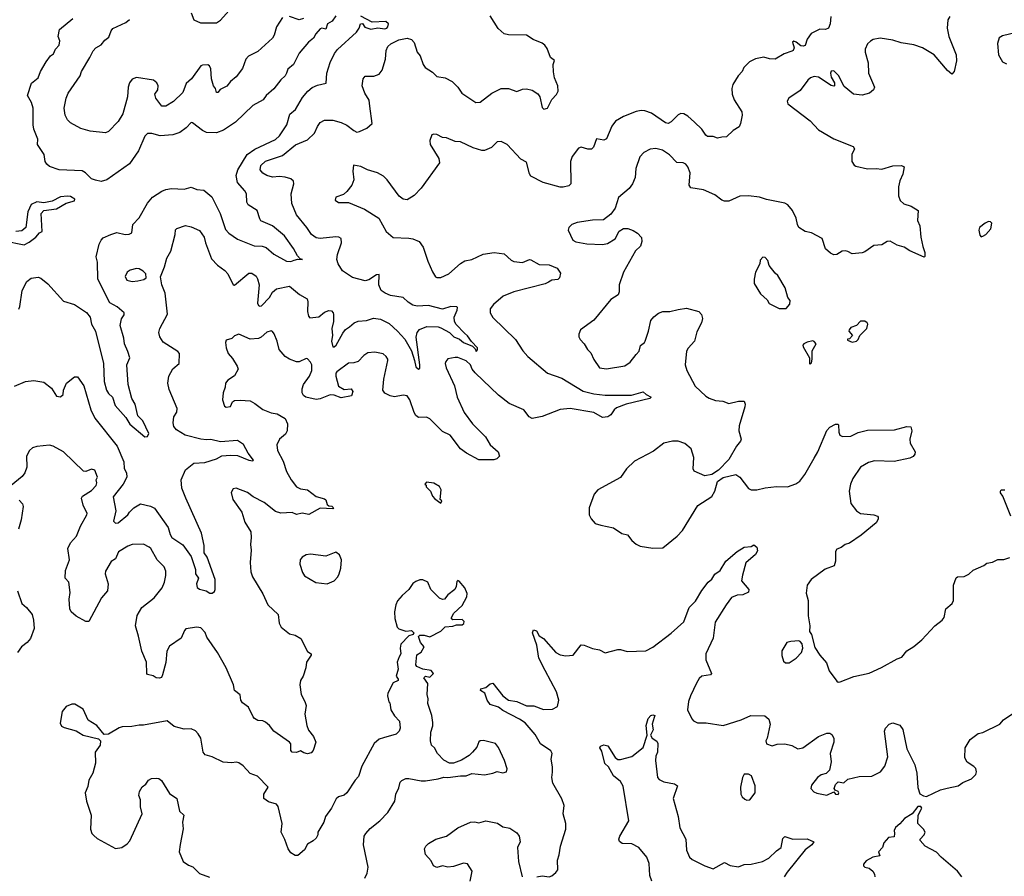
# Model space of a CAD drawing. Extents: x 1921360 to 2014538, y 768294 to 907744.
# Tile 333 of 412: x 1928383 to 1935399, y 891669 to 897775. Entities that reach past the tile are written whole.
import ezdxf

# ---------------------------------------------------------------- set-up
doc = ezdxf.new("R2010")
doc.units = 0

msp = doc.modelspace()

# ---------------------------------------------------------------- linework, layer by layer
at = {"layer": '0CON10XD'}
for points in [[(1929604, 897825), (1929624, 897774), (1929672, 897752), (1929785, 897752), (1929815, 897771.2), (1929895, 897863.3)], [(1928345.8, 895164.2), (1928424.3, 895195.7), (1928485, 895202.5), (1928555, 895191.4), (1928609.7, 895149.7), (1928645, 895092), (1928673.9, 895086.1), (1928693.8, 895105), (1928695.8, 895135), (1928716.1, 895183.9), (1928775, 895230), (1928795, 895230), (1928840, 895165), (1928890.6, 894995), (1928919.5, 894935), (1929078.1, 894735), (1929124.3, 894625), (1929127, 894577), (1929143.5, 894545), (1929146.8, 894515), (1929121.5, 894465), (1929050, 894375), (1929067.8, 894275), (1929051.1, 894201.1), (1929065, 894186.2), (1929085, 894188.6), (1929154.6, 894245.4), (1929166.5, 894265), (1929196.9, 894295), (1929245, 894323.6), (1929315, 894307.8), (1929345, 894294.4), (1929441.2, 894155), (1929455, 894106.2), (1929468.5, 894085), (1929545, 894031.8), (1929605, 893948.6), (1929636.7, 893856.7), (1929636.7, 893825), (1929657.5, 893795), (1929642.9, 893755), (1929647, 893727), (1929665, 893715.8), (1929712.5, 893705), (1929737.7, 893687.7), (1929755, 893688), (1929770.3, 893699.7), (1929776.6, 893713.4), (1929776.9, 893785), (1929718.9, 893945), (1929698.1, 893975), (1929697, 894027), (1929679.2, 894115), (1929568.1, 894365), (1929539.4, 894435), (1929534.3, 894495), (1929565, 894565.8), (1929625, 894614.2), (1929701.7, 894618.2), (1929785, 894646), (1929824.2, 894665.7), (1929885, 894670.4), (1929935, 894669.3), (1930015, 894636), (1930045, 894630), (1930050, 894635), (1930010.8, 894685), (1929977.9, 894747.9), (1929935.8, 894775.8), (1929815, 894766.5), (1929745, 894783.9), (1929715, 894780.4), (1929675, 894785.4), (1929561.2, 894815), (1929501.2, 894851.2), (1929482.2, 894875), (1929477.3, 894902.7), (1929482, 894945), (1929501.9, 894978.1), (1929506.5, 895005), (1929449.5, 895139.5), (1929440, 895185), (1929445.9, 895234.1), (1929474.2, 895285.8), (1929518.8, 895325), (1929522.2, 895395), (1929510.6, 895410.6), (1929405, 895475.8), (1929380.8, 895515), (1929374, 895545), (1929382.5, 895575), (1929435.6, 895675.6), (1929420, 895825), (1929396, 895885), (1929386.4, 895943.6), (1929416.2, 896015), (1929430.8, 896075), (1929461.4, 896125), (1929490, 896245), (1929492.3, 896277.7), (1929502.3, 896287.7), (1929565, 896307.5), (1929605, 896300), (1929663.4, 896273.4), (1929698.6, 896225), (1929706.9, 896185), (1929750.4, 896070.4), (1929792.5, 896025), (1929845, 895988.6), (1929865.6, 895965), (1929904.5, 895884.5), (1929915, 895882), (1930015, 895968.1), (1930037.6, 895967.6), (1930067.6, 895947.6), (1930078.8, 895928.8), (1930090, 895885), (1930078.9, 895755), (1930085, 895738.1), (1930093.3, 895733.3), (1930106.1, 895735), (1930164.1, 895795), (1930185, 895832.2), (1930214, 895856), (1930305, 895875.7), (1930376.8, 895816.8), (1930431.1, 895785), (1930437.1, 895765), (1930433.5, 895695), (1930441.3, 895661.3), (1930450, 895650), (1930515, 895658.2), (1930555, 895690), (1930585, 895702.2), (1930605, 895700), (1930616.9, 895686.9), (1930618.9, 895675), (1930619.4, 895625), (1930606.8, 895573.2), (1930612, 895525), (1930604.7, 895485), (1930614.7, 895444.7), (1930625, 895444.7), (1930638.4, 895455), (1930685, 895540.5), (1930705, 895566.9), (1930733, 895587), (1930765.9, 895614.1), (1930795, 895626.4), (1930855, 895632), (1930905, 895646.8), (1930955, 895640.4), (1931015, 895608.8), (1931075, 895556.4), (1931128.6, 895498.6), (1931174.1, 895415), (1931197.5, 895345), (1931205, 895300), (1931225, 895284.3), (1931235, 895292.5), (1931235.5, 895315), (1931208, 895512), (1931215.6, 895545), (1931232, 895568), (1931285, 895589.1), (1931365, 895586.2), (1931385, 895580), (1931445.2, 895545.2), (1931475.6, 895515), (1931517.1, 895497.1), (1931545.7, 895475), (1931609.3, 895449.3), (1931629.7, 895429.7), (1931635, 895410), (1931645, 895422.5), (1931645, 895436.2), (1931602.1, 895482.1), (1931575, 895522.5), (1931552.1, 895542.1), (1931492.8, 895602.8), (1931480.6, 895625), (1931480, 895655), (1931500, 895705), (1931503.3, 895725), (1931498.8, 895728.8), (1931455, 895732.2), (1931395, 895712.5), (1931295, 895737.9), (1931215, 895734.1), (1931185, 895741.2), (1931151.8, 895761.8), (1931115, 895795.5), (1931025, 895808.9), (1930987.5, 895825), (1930960, 895845), (1930942.9, 895885), (1930945, 895960), (1930925, 895956.9), (1930869.8, 895920.2), (1930845, 895913.5), (1930755, 895936.9), (1930684.4, 895985), (1930653.6, 896035), (1930642.5, 896065), (1930647.2, 896102.8), (1930675.6, 896185), (1930673.8, 896215), (1930657.5, 896225), (1930635, 896227.8), (1930525, 896215.5), (1930495, 896221.5), (1930463.1, 896245), (1930430, 896295), (1930356.7, 896385), (1930323.1, 896465), (1930318.1, 896535), (1930335.8, 896605.8), (1930334.2, 896625), (1930315, 896640.6), (1930275, 896651.9), (1930235, 896656.7), (1930185, 896652.2), (1930143.7, 896663.7), (1930115, 896682.5), (1930097.1, 896705), (1930100.6, 896735), (1930135, 896767.5), (1930255, 896806.4), (1930347.4, 896882.6), (1930435, 896920), (1930484.6, 896965.4), (1930505.6, 897015), (1930525, 897042), (1930555, 897060), (1930615, 897058.9), (1930675, 897042.5), (1930715, 897024.5), (1930763.1, 896985), (1930785, 896974.7), (1930805, 896977.3), (1930857.6, 897002.4), (1930894.4, 897035), (1930878.6, 897158.6), (1930872.3, 897202.3), (1930842.1, 897252.1), (1930824, 897305), (1930830, 897355), (1930845, 897372.5), (1930906.1, 897373.9), (1930945, 897386.7), (1930965.8, 897415), (1930990, 897495), (1930993.4, 897556.6), (1931006.9, 897585), (1931027.5, 897602.5), (1931085, 897632.5), (1931145, 897642.7), (1931174.5, 897635), (1931195, 897611.8), (1931214.6, 897545), (1931237.2, 897517.2), (1931257.7, 897455), (1931273.2, 897435), (1931325, 897401), (1931355, 897371.4), (1931415, 897360.2), (1931465.7, 897335), (1931504.3, 897295), (1931532.6, 897252.6), (1931634.4, 897184.4), (1931665, 897187.1), (1931747.9, 897252.1), (1931814.4, 897285.6), (1931865, 897285.7), (1931925, 897262.9), (1931965, 897280.8), (1931995, 897282.5), (1932035, 897273.8), (1932075, 897247.5), (1932088.9, 897225), (1932105, 897148.8), (1932118, 897138), (1932145, 897145.8), (1932175, 897206), (1932208.3, 897241.7), (1932220.5, 897265), (1932217.8, 897305), (1932195, 897360.8), (1932187.1, 897402.9), (1932184, 897456), (1932193.8, 897485), (1932165, 897506.9), (1932140.6, 897570.6), (1932125, 897593.3), (1932105, 897608.5), (1932041.2, 897635), (1931995, 897666), (1931865, 897667.3), (1931835, 897675.6), (1931792.1, 897712.1), (1931735, 897802.5)], [(1930635, 897803.3), (1930610, 897765), (1930576.7, 897745), (1930565, 897706.7), (1930535, 897714.4), (1930525, 897710), (1930494.1, 897675), (1930477, 897643), (1930441.1, 897615), (1930375, 897535.8), (1930334.1, 897455.9), (1930295, 897422), (1930283.3, 897395), (1930274.3, 897375), (1930245, 897347.8), (1930195, 897282.9), (1930140, 897235), (1930119.2, 897205), (1930045, 897164.2), (1929920.8, 897045), (1929835, 896988.9), (1929785, 896968.9), (1929715, 896971.5), (1929686, 896985), (1929615, 897041.2), (1929605, 897043.3), (1929569.4, 897005), (1929525, 896972.2), (1929475, 896954.5), (1929385, 896948.5), (1929325, 896964.5), (1929295, 896964.4), (1929275, 896946), (1929230.3, 896839.7), (1929165, 896746.9), (1929003.8, 896635), (1928965, 896622.9), (1928922.4, 896632.4), (1928895, 896641.9), (1928851.9, 896685), (1928827.3, 896697.3), (1928665, 896705.7), (1928595, 896728.6), (1928576, 896745), (1928564, 896765), (1928558, 896815), (1928511.4, 896885), (1928511.5, 896925), (1928484.5, 896994.5), (1928479.4, 897025), (1928480, 897145), (1928466.7, 897185), (1928440, 897235), (1928467.2, 897322.8), (1928515, 897362), (1928530.6, 897405), (1928571.1, 897475), (1928602.4, 897517.6), (1928625, 897532.9), (1928638.8, 897565), (1928665.3, 897595), (1928670.4, 897625), (1928658.1, 897655), (1928666, 897705), (1928762.9, 897785)], [(1930255, 897791.2), (1930212.5, 897725), (1930196.9, 897665), (1930185.4, 897644.6), (1930080.4, 897549.6), (1930012.5, 897515), (1929995.5, 897494.5), (1929971.7, 897428.3), (1929925, 897369.2), (1929886, 897335), (1929859.1, 897300.9), (1929811.7, 897278.3), (1929795, 897257.5), (1929785, 897257.5), (1929777.5, 897285), (1929764, 897305), (1929750.8, 897355), (1929745.6, 897425.6), (1929735.8, 897445.8), (1929725, 897453.3), (1929685, 897452), (1929675, 897446), (1929606.4, 897355), (1929569.4, 897320.6), (1929545, 897255.6), (1929478.3, 897191.7), (1929425, 897158.8), (1929395, 897160), (1929354.2, 897215), (1929346.7, 897245), (1929366.7, 897275), (1929370, 897305), (1929360, 897325), (1929337.5, 897345), (1929215, 897363.3), (1929185, 897352), (1929165.7, 897325), (1929156.5, 897295), (1929151.6, 897225), (1929118.6, 897105), (1929085, 897050), (1929015, 896978.8), (1928995, 896968), (1928885, 896980.8), (1928819.7, 896999.7), (1928745, 897040), (1928725, 897061.2), (1928706.2, 897095), (1928700, 897145), (1928714.2, 897215), (1928728.3, 897251.7), (1928813.3, 897375), (1928823.3, 897405), (1928884, 897505), (1928906.4, 897553.6), (1928925, 897574.2), (1928964.5, 897595.5), (1928990.2, 897629.8), (1929018.5, 897651.5), (1929034.2, 897695), (1929047, 897713), (1929140, 897755), (1929165, 897777.5)], [(1930405, 897784), (1930375.6, 897774.4), (1930305, 897798.9)], [(1930467.6, 897292.4), (1930505, 897308.8), (1930567.5, 897322.5), (1930571.9, 897395), (1930595, 897470), (1930626.6, 897533.4), (1930647.9, 897562.1), (1930783, 897687), (1930802.5, 897715), (1930811.2, 897745), (1930825, 897747.5), (1930842.1, 897722.1), (1930885, 897706.9), (1930935, 897717.5), (1930985, 897710), (1931000, 897715), (1931007.5, 897725), (1931010, 897745), (1930992.5, 897762.5), (1930895, 897757.9), (1930815, 897800)], [(1934163, 897797), (1934157.1, 897745), (1934145.7, 897714.3), (1934125, 897705.8), (1934083.2, 897706.8), (1934022.1, 897677.9), (1933994.1, 897635.9), (1933979.4, 897590.6), (1933965, 897585.7), (1933948.9, 897588.9), (1933915, 897615.5), (1933898.8, 897621.2), (1933890, 897615), (1933901.4, 897575), (1933895, 897556.2), (1933885, 897550), (1933829.1, 897530.9), (1933765, 897494.3), (1933725, 897496.7), (1933685, 897508.2), (1933625, 897497.3), (1933583.1, 897475), (1933542.2, 897435), (1933530, 897405), (1933502.5, 897375), (1933465, 897313.3), (1933457.5, 897285), (1933460.6, 897245), (1933474.4, 897205), (1933528.6, 897118.6), (1933530.5, 897095), (1933520, 897035), (1933508.6, 897011.4), (1933466.7, 896985), (1933420, 896940), (1933385, 896938.8), (1933355, 896930), (1933325, 896942), (1933283.6, 896943.6), (1933271.7, 896951.7), (1933242.9, 896995), (1933191.9, 897045), (1933145, 897087.1), (1933115, 897104.2), (1933095, 897106), (1933075, 897098), (1933025, 897047.5), (1933004.2, 897035.8), (1932985, 897041.1), (1932885, 897108.9), (1932836.4, 897126.4), (1932812.1, 897127.9), (1932775, 897120), (1932685.7, 897084.3), (1932628.3, 897051.7), (1932603.2, 897016.8), (1932565, 896926.7), (1932545, 896916.2), (1932493.9, 896926.1), (1932472.7, 896867.3), (1932458.1, 896851.9), (1932431.7, 896851.7), (1932385, 896867.1), (1932365, 896858.8), (1932319.8, 896800.2), (1932307.5, 896765), (1932310.8, 896605), (1932295, 896591.9), (1932255, 896580.9), (1932235, 896581.2), (1932113.3, 896615), (1932025, 896661.2), (1932015.9, 896675.9), (1931995, 896760), (1931955, 896781.2), (1931856, 896885), (1931815, 896907.5), (1931785, 896903.8), (1931743.8, 896865), (1931695, 896843.1), (1931675, 896843.1), (1931615, 896862.9), (1931525, 896903.8), (1931485, 896906.7), (1931425, 896933.3), (1931395, 896936.2), (1931355, 896956.2), (1931335, 896960), (1931320, 896955), (1931306.4, 896913.6), (1931308.8, 896885), (1931370, 896785), (1931373.9, 896756.1), (1931244.3, 896575), (1931195, 896522), (1931145, 896492), (1931115, 896496.2), (1931087.3, 896517.3), (1931002, 896635), (1930975, 896660.8), (1930933, 896683), (1930862.5, 896705), (1930815, 896730), (1930761.7, 896738.3), (1930757.5, 896695), (1930763.3, 896635), (1930748.8, 896595), (1930715, 896550), (1930690.7, 896529.3), (1930635, 896510), (1930631.7, 896488.3), (1930655, 896473.3), (1930725, 896473.3), (1930840, 896425), (1930941.7, 896361.7), (1930993.3, 896265), (1931043.9, 896223.9), (1931155, 896219.2), (1931185, 896214.2), (1931230, 896195), (1931258.1, 896155), (1931290.8, 896055), (1931325, 895977.5), (1931345, 895942.5), (1931355, 895936.7), (1931385, 895936.7), (1931440, 895965), (1931523.2, 896036.8), (1931554.5, 896055.5), (1931605, 896065.8), (1931685, 896104.3), (1931765, 896116.9), (1931836.4, 896106.4), (1931885, 896060.8), (1931905, 896051.9), (1931965, 896045.7), (1932014.6, 896065.4), (1932025, 896064.4), (1932085, 896030.6), (1932155, 896028.9), (1932213.8, 896005), (1932237.5, 895967.5), (1932230, 895935), (1932216.6, 895923.4), (1932175, 895919.4), (1932150.8, 895905), (1932127.2, 895892.8), (1931905, 895834.5), (1931828, 895805), (1931760, 895745), (1931736.2, 895715), (1931736.2, 895685), (1931755, 895653.3), (1931916.2, 895496.2), (1931968, 895415), (1932003.7, 895373.7), (1932143.8, 895255), (1932245, 895221.4), (1932398.3, 895128.3), (1932475, 895107.7), (1932555, 895099.1), (1932741.7, 895098.3), (1932825, 895123.3), (1932846.7, 895105)], [(1935011.7, 897798.3), (1934995.9, 897774.1), (1934990.8, 897715), (1935002.9, 897655), (1935055.7, 897525), (1935058.1, 897481.9), (1935042.5, 897405), (1935025, 897387.5), (1934995, 897414.2), (1934900, 897525), (1934815, 897575.6), (1934755, 897597.1), (1934665, 897610), (1934605, 897629.2), (1934515, 897643.8), (1934465, 897633.8), (1934445, 897623.3), (1934425, 897602.5), (1934406.2, 897565), (1934406.2, 897545), (1934427.7, 897467.7), (1934430, 897395), (1934473.8, 897295), (1934466, 897275), (1934439.3, 897250.7), (1934385, 897237.1), (1934324.3, 897244.3), (1934258.3, 897298.3), (1934218.3, 897378.3), (1934185, 897411.2), (1934165, 897408.8), (1934159.2, 897395), (1934165, 897366.7), (1934190, 897325), (1934190, 897305), (1934185, 897302), (1934165, 897305.8), (1934075, 897366.1), (1934045, 897370.6), (1934018.3, 897361.7), (1933998.8, 897345), (1933945, 897270), (1933862.5, 897215), (1933852.5, 897195), (1933857.5, 897175), (1934015, 897054), (1934075, 896991.4), (1934185, 896925.7), (1934322.7, 896872.7), (1934331.2, 896855), (1934312, 896815), (1934313.3, 896765), (1934328, 896738), (1934340.3, 896730.3), (1934425, 896711.4), (1934485, 896715.7), (1934525, 896710.8), (1934605, 896734), (1934665.9, 896735.9), (1934685.8, 896725.8), (1934676, 896675), (1934654.3, 896625.7), (1934646, 896585), (1934645, 896520), (1934657.7, 896487.7), (1934681.7, 896461.7), (1934735, 896446.7), (1934786, 896416), (1934780, 896345), (1934796, 896305), (1934804.2, 896225), (1934819.4, 896159.4), (1934832, 896115), (1934831.7, 896088.3), (1934826.7, 896083.3), (1934725, 896128), (1934685, 896154.2), (1934635, 896168), (1934585, 896196.7), (1934565, 896193.3), (1934525, 896170), (1934470, 896165), (1934405, 896120), (1934385, 896113.8), (1934315, 896106), (1934285, 896124), (1934265, 896128.1), (1934243.3, 896125), (1934205, 896101.2), (1934185, 896100), (1934161.2, 896111.2), (1934125, 896142.5), (1934101.2, 896215), (1934026.1, 896256.1), (1933978.8, 896265), (1933935, 896294.4), (1933924.5, 896315), (1933915, 896361.2), (1933889.1, 896415), (1933855.3, 896455.3), (1933835, 896466.9), (1933705, 896492.9), (1933655, 896510), (1933575, 896520.6), (1933515, 896518.6), (1933435, 896481.4), (1933405, 896480.8), (1933385, 896488.8), (1933336.4, 896526.4), (1933255, 896562.5), (1933165, 896576.2), (1933152.9, 896595), (1933160.8, 896685), (1933145, 896726.7), (1933128.8, 896745), (1933110, 896755), (1933065, 896758.6), (1933012.8, 896812.8), (1932963.3, 896845), (1932915, 896858.1), (1932875, 896852.5), (1932830.7, 896829.3), (1932802.6, 896797.4), (1932774.4, 896715), (1932769.1, 896650.9), (1932750, 896605), (1932725, 896571.2), (1932650.9, 896509.1), (1932625, 896432.5), (1932595, 896390), (1932542.3, 896347.7), (1932465, 896347.1), (1932355, 896330.8), (1932316.7, 896315), (1932296.2, 896295), (1932291.2, 896275), (1932325, 896203.3), (1932345, 896192), (1932425, 896178.1), (1932535, 896172.2), (1932570.3, 896179.7), (1932625, 896213.8), (1932655, 896267.5), (1932686.4, 896286.4), (1932716.4, 896286.4), (1932753.6, 896273.6), (1932785, 896253.3), (1932813.9, 896223.9), (1932816, 896195), (1932807.7, 896162.3), (1932771.2, 896128.8), (1932684.4, 895975), (1932655.7, 895885), (1932653.8, 895835), (1932646.7, 895815), (1932595, 895780), (1932475, 895633.8), (1932380, 895565), (1932367.5, 895535), (1932367.5, 895515), (1932377.5, 895495), (1932406.1, 895466.1), (1932428.8, 895425), (1932451.7, 895401.7), (1932475, 895353.3), (1932515, 895294.2), (1932565, 895285.7), (1932695, 895309.2), (1932732, 895335), (1932775, 895390), (1932796.3, 895413.7), (1932806.7, 895453.3), (1932835, 895474), (1932840.6, 895485), (1932864.4, 895555), (1932879.4, 895630.6), (1932902, 895658), (1932935, 895684), (1932965, 895695.8), (1933015, 895694.3), (1933075, 895710.6), (1933135, 895718.1), (1933223.3, 895695), (1933241.2, 895675), (1933248.8, 895645), (1933241.2, 895615), (1933209.1, 895550.9), (1933192, 895485), (1933146, 895435), (1933135, 895412.5), (1933125.7, 895315), (1933137.1, 895275), (1933195, 895163.8), (1933272.1, 895092.1), (1933295, 895078), (1933341.7, 895061.7), (1933393.6, 895056.4), (1933435, 895039.2), (1933505, 895056), (1933545.9, 895055.9), (1933553.3, 895035), (1933550, 895015), (1933510.3, 894879.7), (1933508, 894845), (1933524, 894785), (1933519.7, 894770.3), (1933491.2, 894735), (1933435, 894640), (1933363.3, 894565), (1933315.6, 894534.4), (1933264.1, 894524.1), (1933188.3, 894558.3), (1933181.2, 894575), (1933185.7, 894655.7), (1933166.8, 894716.8), (1933123.3, 894755), (1933075, 894770), (1933035, 894770), (1932972.3, 894757.7), (1932899.7, 894700.3), (1932765, 894628), (1932708, 894575), (1932665, 894512.5), (1932502.5, 894425), (1932476.4, 894393.6), (1932442, 894295), (1932440, 894245), (1932455, 894216.7), (1932482.5, 894185), (1932525, 894173.3), (1932615, 894153.3), (1932673, 894113), (1932715, 894102.5), (1932745, 894062.5), (1932775, 894037.5), (1932805, 894022.5), (1932895, 894008.8), (1932965, 894011.2), (1933066.7, 894095), (1933106.2, 894135), (1933215, 894313.3), (1933314, 894376), (1933335.9, 894414.1), (1933355.9, 894484.1), (1933395, 894512), (1933485, 894532.5), (1933513.9, 894513.9), (1933575, 894433.3), (1933595, 894424.2), (1933635, 894424.2), (1933695, 894439.2), (1933775, 894449.2), (1933855, 894444.5), (1933913.8, 894466.2), (1933943, 894487), (1933977.3, 894532.7), (1934045, 894650), (1934071.1, 894695), (1934135, 894848), (1934155, 894870), (1934195, 894891.2), (1934213, 894893), (1934218, 894888), (1934218.8, 894835), (1934227.5, 894815), (1934246.4, 894803.6), (1934305, 894806.2), (1934357.7, 894832.3), (1934425, 894850), (1934617, 894853), (1934705, 894876.7), (1934733, 894873), (1934740, 894845), (1934726.7, 894785), (1934727, 894757), (1934762.5, 894695), (1934761.7, 894678.3), (1934749.3, 894660.7), (1934725, 894650), (1934615, 894626.7), (1934475, 894630), (1934431.2, 894618.8), (1934375, 894586.2), (1934320, 894505), (1934304, 894465), (1934294, 894415), (1934305.9, 894325.9), (1934346.7, 894275), (1934375, 894256.2), (1934470, 894245), (1934495, 894237.5), (1934499.3, 894229.3), (1934500, 894215), (1934485, 894190), (1934379.7, 894100.3), (1934295, 894044), (1934265, 894035.6), (1934235.7, 894014.3), (1934205, 894002.2), (1934196.1, 893985), (1934196.9, 893915), (1934187.3, 893882.7), (1934121.7, 893858.3), (1934023.3, 893785), (1933993.8, 893745), (1933987.7, 893687.7), (1934000.8, 893635), (1934000.8, 893525), (1934013.8, 893455), (1934011.2, 893415), (1934023.9, 893393.9), (1934049.5, 893299.5), (1934084, 893245), (1934130.9, 893190.9), (1934150, 893135), (1934205, 893060), (1934215, 893053.8), (1934230, 893055), (1934325.9, 893094.1), (1934435, 893118), (1934522.9, 893157.1), (1934635, 893220), (1934667.9, 893232.1), (1934703.4, 893276.6), (1934753.6, 893306.4), (1934810, 893355), (1934904.1, 893455.9), (1934956.2, 893495), (1934969.2, 893515), (1934982, 893575), (1935026.2, 893615), (1935037.5, 893635), (1935037.5, 893745), (1935055, 893796.7), (1935066.4, 893803.6), (1935113.9, 893806.1), (1935145, 893823.3), (1935177.7, 893852.3), (1935254, 893886), (1935275, 893901.2), (1935315, 893908.8), (1935351.7, 893928.3), (1935395, 893928.8), (1935438.8, 893941.2)], [(1935525, 897694.3), (1935385, 897659.2), (1935363.2, 897646.8), (1935350, 897605), (1935356.9, 897525), (1935385, 897476.2), (1935415, 897460)], [(1928376.9, 895713.1), (1928385, 895730), (1928401.4, 895845), (1928435, 895910), (1928466.1, 895933.9), (1928515, 895940.8), (1928533.2, 895933.2), (1928585, 895892.5), (1928695, 895770), (1928775, 895744.3), (1928859, 895689), (1928884.7, 895655), (1928894.7, 895605), (1928922.9, 895555), (1928980.5, 895325), (1928985, 895197.5), (1929002.6, 895135), (1929015, 895111.1), (1929043.7, 895083.7), (1929062.8, 895025), (1929139.8, 894939.8), (1929167, 894893), (1929275, 894801.2), (1929295, 894803.3), (1929303.5, 894826.5), (1929260.8, 894915), (1929225, 894952.5), (1929205.7, 895035), (1929181.4, 895075), (1929155.8, 895174.2), (1929147.8, 895315), (1929167.3, 895365), (1929155, 895411.2), (1929130, 895465), (1929125.4, 895505), (1929098.6, 895595), (1929107.7, 895642.3), (1929127.7, 895672.3), (1929128.8, 895685), (1929078, 895728), (1929025, 895756.9), (1928940, 895925), (1928936.6, 896046.6), (1928928.1, 896085), (1928950.5, 896175), (1928964.3, 896205), (1928978.9, 896221.1), (1929032, 896245), (1929075, 896259.1), (1929135, 896243.1), (1929164.1, 896245.9), (1929182.5, 896255), (1929190, 896315), (1929235, 896364), (1929295, 896468), (1929329.8, 896510.2), (1929395, 896552.5), (1929425, 896566.2), (1929465, 896573.3), (1929555, 896567.5), (1929605, 896581.1), (1929645, 896566.1), (1929695, 896560), (1929753.1, 896513.1), (1929812.6, 896395), (1929850.8, 896280.8), (1929874.2, 896254.2), (1929935, 896210.6), (1930053.9, 896163.9), (1930110.7, 896160.7), (1930140.6, 896150.6), (1930195, 896104.5), (1930285, 896053.1), (1930315, 896052.5), (1930338.3, 896061.7), (1930365, 896067.5), (1930397.5, 896065), (1930381.7, 896071.7), (1930362.5, 896092.5), (1930333.8, 896145), (1930269.2, 896235), (1930184.4, 896305), (1930102.6, 896342.6), (1930093.5, 896355), (1930076, 896415), (1930012, 896455), (1930002.9, 896475), (1929998.6, 896535), (1929988.1, 896555), (1929935.9, 896615.9), (1929924.6, 896665), (1929936.6, 896705), (1930005, 896814.1), (1930058.5, 896851.5), (1930205, 896922.5), (1930235, 896947.9), (1930286.4, 897025), (1930308.3, 897101.7), (1930348.6, 897135), (1930398.8, 897221.2), (1930435.2, 897264.8), (1930467.6, 897292.4)], [(1928275, 896200), (1928415, 896171.5), (1928451.2, 896188.8), (1928498.8, 896225), (1928523.8, 896255), (1928543.8, 896266.2), (1928536.4, 896393.6), (1928555, 896416.2), (1928645, 896426.9), (1928715, 896467.1), (1928773.3, 896485), (1928775.6, 896495.6), (1928745, 896514.2), (1928725, 896518.1), (1928675, 896513.8), (1928615, 896481.5), (1928555, 896470), (1928505, 896478.1), (1928465, 896457.5), (1928442.2, 896405), (1928426.2, 896293.8), (1928398.9, 896271.1), (1928355.5, 896264.5)], [(1935235, 896227.5), (1935245, 896232.5), (1935267.5, 896245), (1935302.5, 896285), (1935310, 896325), (1935300, 896335), (1935285, 896336), (1935262.5, 896325), (1935222.5, 896295), (1935216.7, 896275), (1935225, 896240), (1935235, 896227.5)], [(1933845, 895717.5), (1933871.7, 895748.3), (1933872.5, 895775), (1933856.7, 895795), (1933836.7, 895865), (1933785, 895952.5), (1933765, 895967.5), (1933723.9, 896023.9), (1933715, 896060), (1933695, 896080), (1933678.3, 896081.7), (1933658.3, 896061.7), (1933657.5, 896035), (1933626.7, 895975), (1933616.7, 895925), (1933617.5, 895895), (1933661.7, 895821.7), (1933709.3, 895779.3), (1933723.6, 895753.6), (1933795, 895717.5), (1933845, 895717.5)], [(1929185, 895910), (1929225, 895913.3), (1929267.3, 895922.7), (1929283.3, 895935), (1929282, 895965), (1929263.7, 895983.7), (1929235, 896000), (1929215, 896003.1), (1929169.7, 895990.3), (1929148.8, 895975), (1929134.2, 895945), (1929147.7, 895917.7), (1929185, 895910)], [(1934315, 895477.5), (1934345, 895483.3), (1934357.5, 895495), (1934370, 895525), (1934420, 895575), (1934426.7, 895605), (1934422.5, 895615), (1934405.9, 895625.9), (1934375, 895626.2), (1934345, 895596.7), (1934305, 895582.5), (1934292.5, 895565), (1934290, 895555), (1934317.5, 895525), (1934295, 895500), (1934281.7, 895498.3), (1934281.7, 895491.7), (1934315, 895477.5)], [(1932846.7, 895105), (1932882.5, 895085), (1932872.5, 895075), (1932705, 895035.6), (1932635, 895007.8), (1932618, 894995), (1932595, 894958.8), (1932575, 894944), (1932535, 894939.2), (1932474.5, 894974.5), (1932305.6, 895004.4), (1932235, 894996), (1932105, 894946.2), (1932035, 894933.3), (1932014.1, 894944.1), (1931975, 894993.8), (1931870.3, 895040.3), (1931795, 895099.2), (1931628.8, 895258.8), (1931607.8, 895285), (1931595, 895315.5), (1931565, 895344.5), (1931505, 895366.9), (1931485, 895368.6), (1931435, 895358), (1931420.3, 895339.7), (1931415.8, 895325), (1931421.4, 895295), (1931481.1, 895165), (1931501.1, 895085), (1931551.4, 894975), (1931608.6, 894895), (1931702, 894802), (1931736, 894745), (1931793.3, 894695), (1931802.5, 894665), (1931782.5, 894645), (1931762.3, 894637.7), (1931655, 894638.6), (1931566.2, 894685), (1931525, 894716), (1931451.4, 894815), (1931395, 894839.2), (1931305, 894930.8), (1931281.4, 894941.4), (1931225, 894940.6), (1931205, 894954.2), (1931192.9, 894975), (1931163.8, 895065), (1931145, 895093.3), (1931115, 895100), (1931055, 895087.5), (1931023.3, 895095), (1930984.4, 895114.4), (1930970.8, 895135), (1930976.8, 895213.2), (1931006.7, 895345), (1931006.7, 895355), (1930993.3, 895375), (1930973.9, 895393.9), (1930913.6, 895406.4), (1930865, 895400), (1930835, 895382.5), (1930795, 895340), (1930765, 895330), (1930725, 895327.5), (1930643.6, 895266.4), (1930636.7, 895255), (1930636.2, 895235), (1930655, 895164), (1930695, 895138.6), (1930745, 895143.8), (1930756, 895125), (1930747.5, 895095), (1930675, 895079.2), (1930625, 895099.2), (1930595, 895100.8), (1930525, 895073.1), (1930495, 895068.9), (1930422.5, 895085), (1930406.1, 895096.1), (1930396.4, 895116.4), (1930396.2, 895145), (1930406, 895175), (1930447.5, 895235), (1930464, 895275), (1930465.8, 895315), (1930456.2, 895335), (1930435, 895357.5), (1930425, 895360), (1930373.9, 895336.1), (1930355, 895336.2), (1930305, 895355.8), (1930275, 895375.8), (1930232.9, 895425), (1930218.1, 895485), (1930196.6, 895536.6), (1930185, 895554), (1930175, 895557.5), (1930145, 895548.6), (1930105, 895512.9), (1930085, 895503.6), (1930025, 895499.4), (1929945, 895533.3), (1929915, 895522.5), (1929895, 895503.3), (1929855, 895490), (1929850, 895475), (1929853.8, 895436.2), (1929869.2, 895395), (1929899.7, 895359.7), (1929933.8, 895305), (1929938.8, 895285), (1929913.9, 895236.1), (1929867.5, 895205), (1929850, 895185), (1929846.7, 895155), (1929832, 895115), (1929827.5, 895065), (1929841.7, 895021.7), (1929855, 895012.5), (1929885, 895017.5), (1929899.2, 895050.8), (1929915, 895060.8), (1929955, 895064.2), (1930025, 895057.5), (1930059.7, 895039.7), (1930115, 894997.5), (1930175, 894974.2), (1930217.5, 894965), (1930275, 894933.8), (1930291.1, 894895), (1930290, 894845), (1930278.1, 894821.9), (1930234.4, 894785), (1930215.7, 894745), (1930221.4, 894705), (1930260.3, 894629.7), (1930284.4, 894555), (1930318.2, 894495), (1930356.7, 894445), (1930385, 894431.3), (1930433.3, 894423.3), (1930495, 894377.5), (1930555, 894360), (1930563.6, 894353.6), (1930575, 894320), (1930585, 894310), (1930608.3, 894308.3), (1930620, 894295), (1930615, 894290), (1930525, 894293.3), (1930442.4, 894247.6), (1930395, 894258.8), (1930355, 894248.8), (1930325, 894262.9), (1930245, 894257.8), (1930205, 894270), (1930125, 894334.3), (1930046.7, 894375), (1930007.5, 894405), (1929926.4, 894436.4), (1929905, 894432.5), (1929890, 894405), (1929902.5, 894355), (1929966, 894265), (1929988.6, 894195), (1930029.2, 894125), (1930032.9, 894085), (1930026.9, 894035), (1930033.1, 893995), (1930025.7, 893905.7), (1930030.7, 893839.3), (1930043, 893803), (1930115, 893683.3), (1930152, 893605), (1930223.8, 893535), (1930232.5, 893475), (1930245.8, 893445), (1930305, 893397.5), (1930345, 893387.5), (1930385.6, 893365.6), (1930435, 893272.5), (1930460, 893255), (1930460, 893245), (1930426.2, 893195), (1930421.2, 893155), (1930403.8, 893095), (1930383.3, 893065), (1930380, 893035), (1930390, 892965), (1930415.8, 892915.8), (1930423.6, 892886.4), (1930415.8, 892825), (1930430, 892745), (1930440.9, 892710.9), (1930475.6, 892665), (1930492.2, 892625), (1930473.6, 892566.4), (1930460.9, 892549.1), (1930435, 892541.4), (1930408.6, 892548.6), (1930385, 892563.8), (1930355, 892551.9), (1930325, 892553.3), (1930315.3, 892565.3), (1930314.4, 892614.4), (1930305.8, 892625), (1930194.3, 892705), (1930163.3, 892745), (1930135, 892768.5), (1930115, 892777.3), (1930080.8, 892780.8), (1930057.5, 892795), (1930046.5, 892806.5), (1930014.1, 892874.1), (1929970, 892905), (1929958.8, 892925), (1929953.6, 892963.6), (1929913.8, 892995), (1929907.5, 893035), (1929855, 893156), (1929793.1, 893265), (1929717.5, 893375), (1929705, 893406.2), (1929675, 893440), (1929645.8, 893445.8), (1929567.3, 893432.7), (1929557.3, 893422.7), (1929534.2, 893365.8), (1929450.6, 893309.4), (1929432.2, 893275), (1929424, 893194), (1929400.8, 893105), (1929392.7, 893087.3), (1929378.8, 893081.2), (1929355, 893083.5), (1929335, 893098.5), (1929295, 893107.5), (1929288.6, 893115), (1929286.4, 893195), (1929253.8, 893275), (1929230.3, 893380.3), (1929208.8, 893455), (1929220.9, 893529.1), (1929254.3, 893585.7), (1929342, 893655), (1929398.6, 893725), (1929415.6, 893765), (1929424.1, 893814.1), (1929424.2, 893845), (1929412.5, 893875), (1929361.9, 893925), (1929318, 894005), (1929306.7, 894015), (1929265, 894037.5), (1929185, 894035.4), (1929155, 894023.6), (1929088, 893982), (1929066.6, 893933.4), (1929035, 893913.8), (1928993.8, 893845), (1928991.2, 893825), (1929013.8, 893755), (1929010, 893705), (1928966.7, 893655), (1928875, 893486.7), (1928855, 893486.2), (1928785, 893524), (1928749.2, 893555), (1928740.6, 893575), (1928736.4, 893645), (1928742.7, 893692.7), (1928732.5, 893765), (1928707.5, 893795), (1928710.9, 893849.1), (1928739.2, 893925), (1928725.6, 894005), (1928745, 894046), (1928787, 894093), (1928815.6, 894164.4), (1928861.4, 894245), (1928864.3, 894255), (1928835.8, 894315), (1928824.4, 894365), (1928831.1, 894378.9), (1928895, 894419.6), (1928927.8, 894455), (1928932.5, 894475), (1928927.5, 894495), (1928936.7, 894515), (1928917.9, 894565), (1928895, 894571.1), (1928855, 894555.8), (1928837.3, 894557.3), (1928696, 894695), (1928622.5, 894735), (1928595, 894742), (1928506.4, 894733.6), (1928475, 894723.3), (1928454.2, 894705.8), (1928431.2, 894665), (1928433.6, 894586.4), (1928420, 894545), (1928401.7, 894518.3), (1928322.5, 894455)], [(1934015, 895320), (1934025, 895330), (1934030, 895355), (1934030, 895415), (1934057.5, 895465), (1934045, 895482.5), (1934035, 895486.2), (1933995, 895477.5), (1933970, 895465), (1933963.3, 895455), (1933965, 895442.5), (1934010, 895365), (1934010, 895325), (1934015, 895320)], [(1931385, 894330), (1931390, 894345), (1931380, 894355), (1931386.2, 894425), (1931375, 894447.5), (1931335, 894472.5), (1931281.7, 894478.3), (1931270, 894465), (1931278.3, 894458.3), (1931280, 894445), (1931310, 894415), (1931325, 894380), (1931340.7, 894360.7), (1931385, 894330)], [(1935446.2, 894236.2), (1935388.6, 894378.6), (1935372.7, 894402.7), (1935371.2, 894415), (1935377.5, 894425), (1935402.5, 894425)], [(1928380.7, 894350.7), (1928403.8, 894325), (1928407.5, 894305), (1928395, 894210), (1928373.8, 894145)], [(1930575, 893754.3), (1930623.4, 893776.6), (1930649.2, 893805), (1930658.6, 893825), (1930671.9, 893865), (1930675.8, 893925), (1930661.7, 893961.7), (1930635, 893980), (1930565, 893952.5), (1930455, 893966), (1930425, 893961.2), (1930396.7, 893945), (1930381.2, 893925), (1930378.8, 893895), (1930397.5, 893835), (1930412, 893812), (1930493.6, 893763.6), (1930575, 893754.3)], [(1932067.5, 891665), (1932105, 891674), (1932155, 891666.7), (1932175, 891673.3), (1932203.9, 891696.1), (1932216.7, 891715), (1932216.2, 891785), (1932227.7, 891822.3), (1932235.8, 891884.2), (1932273.8, 892005), (1932273.8, 892045), (1932255.8, 892115), (1932263.8, 892175), (1932245, 892222.5), (1932182.6, 892332.6), (1932174.3, 892375), (1932178.6, 892411.4), (1932179.7, 892449.7), (1932170, 892505), (1932177.5, 892545), (1932167.5, 892565), (1932095, 892613.8), (1932055, 892679.4), (1931985, 892763.1), (1931945, 892790), (1931825, 892850.9), (1931795, 892875.5), (1931736, 892895), (1931713.3, 892925), (1931697.5, 892975), (1931667.5, 892995), (1931670, 893005), (1931703.6, 893016.4), (1931735, 893041.2), (1931755, 893046.7), (1931825.7, 892955), (1931865, 892924.5), (1931925, 892914.6), (1931995, 892883.8), (1932045.7, 892885.7), (1932115, 892857.8), (1932178.8, 892861.2), (1932215, 892880), (1932225.5, 892925.5), (1932209.2, 892985), (1932126.5, 893136.5), (1932081.1, 893225), (1932067.8, 893317.8), (1932036, 893404), (1932044.1, 893425.9), (1932065, 893418.8), (1932085, 893383.3), (1932115, 893364), (1932203.8, 893265), (1932235, 893248), (1932275, 893240), (1932327.5, 893245), (1932385, 893320), (1932405, 893318), (1932465, 893293.3), (1932515, 893284), (1932555, 893262), (1932645, 893286.7), (1932665, 893286.7), (1932711.2, 893271.2), (1932845, 893276.2), (1932895, 893302), (1933025, 893402.9), (1933115, 893483.3), (1933154.4, 893585), (1933199.1, 893630.9), (1933243.3, 893706.7), (1933288.6, 893765), (1933315, 893788.6), (1933336.4, 893823.6), (1933375, 893848.8), (1933414.2, 893915), (1933495.7, 893985), (1933545.3, 894014.7), (1933595, 894020), (1933615, 894032.9), (1933635, 894015.6), (1933640.2, 893989.8), (1933626.3, 893963.7), (1933558.1, 893905), (1933532.2, 893815), (1933525.8, 893775), (1933578.8, 893715), (1933576.7, 893695), (1933535, 893675.7), (1933495, 893673.1), (1933455, 893656), (1933416, 893605), (1933339.5, 893480.5), (1933323.4, 893366.6), (1933271.4, 893255), (1933273.2, 893213.2), (1933313.3, 893115), (1933305, 893106.7), (1933243.3, 893095), (1933225, 893080), (1933206.7, 893046.7), (1933162.5, 892955), (1933149.2, 892915), (1933141.2, 892855), (1933171.7, 892791.7), (1933185, 892777.5), (1933213.6, 892763.6), (1933275, 892763.3), (1933395, 892744), (1933524.4, 892785.6), (1933593.4, 892816.6), (1933692.3, 892812.3), (1933720.7, 892790.7), (1933731.2, 892755), (1933710, 892655), (1933700, 892635), (1933703.6, 892613.6), (1933745, 892600), (1933779.3, 892610.7), (1933835, 892613.8), (1933885, 892601.2), (1933928.3, 892578.3), (1933963.3, 892585), (1934075, 892666.9), (1934135, 892689.2), (1934155, 892688.8), (1934169.7, 892679.7), (1934183.8, 892655), (1934183.8, 892625), (1934158, 892545), (1934164.2, 892485), (1934153.6, 892426.4), (1934128.3, 892401.7), (1934095, 892393.3), (1934067.5, 892375), (1934025, 892320), (1934020, 892295), (1934041.7, 892271.7), (1934063, 892263), (1934135, 892247.5), (1934185, 892272.5), (1934196.2, 892255), (1934215, 892251.9), (1934220, 892265), (1934215, 892273.8), (1934192.5, 892282.5), (1934187.5, 892295), (1934196.4, 892323.6), (1934215, 892342.5), (1934255, 892335.5), (1934285, 892361.2), (1934365, 892380), (1934455, 892384), (1934515.5, 892414.5), (1934546.5, 892453.5), (1934569.5, 892520.5), (1934546.2, 892705), (1934553.3, 892725), (1934577.5, 892755), (1934605, 892763.3), (1934655, 892746.7), (1934675.8, 892715), (1934705, 892577.5), (1934761.4, 892465), (1934774.3, 892405), (1934782.3, 892302.3), (1934797.7, 892257.7), (1934822.2, 892242.2), (1934845, 892239.4), (1934945, 892285.7), (1934991.2, 892298.8), (1935070, 892315), (1935103, 892337), (1935165, 892363.3), (1935196.2, 892395), (1935200, 892415), (1935195, 892437.5), (1935182.3, 892452.3), (1935133.4, 892483.4), (1935117.1, 892515), (1935120.6, 892585), (1935155.4, 892644.6), (1935212, 892688), (1935245, 892694.5), (1935367, 892753), (1935393.8, 892785), (1935466.4, 892833.6)], [(1930842.7, 891657.3), (1930859.2, 891690.8), (1930865.8, 891735), (1930833.8, 891895), (1930838.8, 891955), (1930848.8, 891975), (1930880.3, 892009.7), (1930950, 892065), (1931005.8, 892124.2), (1931056.2, 892205), (1931063.8, 892255), (1931085, 892300), (1931095, 892340), (1931105, 892352.5), (1931133.6, 892366.4), (1931155, 892366.7), (1931245, 892350), (1931275, 892350), (1931365, 892363.8), (1931405, 892376.7), (1931435, 892373.8), (1931525, 892386.7), (1931563.6, 892386.4), (1931605, 892401.2), (1931695, 892392), (1931755, 892403.8), (1931785, 892417.5), (1931825, 892406.7), (1931852.5, 892415), (1931857.5, 892435), (1931837.5, 892495), (1931795, 892587.5), (1931772.5, 892615), (1931687.7, 892637.7), (1931665, 892636.2), (1931655, 892627.5), (1931640.7, 892589.3), (1931610, 892555), (1931585, 892530), (1931531.7, 892498.3), (1931475, 892476.7), (1931445, 892476.2), (1931405, 892496.7), (1931361.2, 892545), (1931340, 892585), (1931317.5, 892605), (1931310, 892635), (1931313.9, 892696.1), (1931327.7, 892742.3), (1931327.1, 892765), (1931319.2, 892815), (1931291.7, 892901.7), (1931293.8, 892935), (1931286.7, 892965), (1931291.2, 893045), (1931263.3, 893085), (1931274.1, 893095.9), (1931305, 893090), (1931331.9, 893115), (1931315, 893135.4), (1931255, 893145.6), (1931212.5, 893165), (1931206.4, 893176.4), (1931212.3, 893247.7), (1931245, 893267.5), (1931265.8, 893305), (1931238.8, 893335), (1931225, 893380), (1931235, 893387.5), (1931265, 893387.5), (1931305, 893376.7), (1931385, 893417.5), (1931415, 893447.5), (1931468.3, 893451.7), (1931495, 893462.5), (1931535, 893462.5), (1931548.3, 893471.7), (1931550, 893485), (1931535, 893500), (1931468.3, 893498.3), (1931460, 893505), (1931460, 893515), (1931477.5, 893545), (1931535, 893598.8), (1931568.3, 893661.7), (1931571.2, 893685), (1931556, 893725), (1931515, 893773.8), (1931505, 893778), (1931498.3, 893771.7), (1931494, 893735), (1931483.8, 893715), (1931434.1, 893675.9), (1931410, 893645), (1931395, 893643.3), (1931375, 893652.5), (1931313.3, 893715), (1931292.5, 893765), (1931255, 893782.5), (1931235, 893782.5), (1931205, 893771.2), (1931184.3, 893755.7), (1931157, 893713), (1931108.3, 893671.7), (1931076.4, 893633.6), (1931063.3, 893605), (1931053.3, 893555), (1931057, 893507), (1931073.3, 893445), (1931085, 893433.3), (1931135, 893416.7), (1931175, 893422.5), (1931192.5, 893405), (1931186.2, 893393.8), (1931155, 893383.3), (1931099.2, 893325), (1931093.8, 893295), (1931100, 893255), (1931086.1, 893233.9), (1931074, 893195), (1931080, 893145), (1931066.7, 893095), (1931080, 893075), (1931080, 893065), (1931045, 893047.5), (1931007.5, 892975), (1931003.3, 892955), (1931013, 892913), (1931020, 892905), (1931026.7, 892855), (1931053.9, 892813.9), (1931090, 892775), (1931093.3, 892725), (1931086.7, 892705), (1931065, 892683.8), (1930975, 892656.2), (1930945, 892646.2), (1930908.8, 892615), (1930820, 892455), (1930798.3, 892381.7), (1930773.8, 892355), (1930713.3, 892265), (1930695, 892248.8), (1930655, 892236), (1930639.4, 892220.6), (1930605, 892156.2), (1930562, 892095), (1930550, 892055), (1930507.5, 891985), (1930506.7, 891965), (1930495, 891942.5), (1930475, 891922.5), (1930435, 891898.8), (1930412.4, 891857.6), (1930365, 891816.7), (1930345, 891816.7), (1930315, 891836.7), (1930295.8, 891865.8), (1930273, 891933), (1930246.2, 891985), (1930253.9, 892046.1), (1930225, 892167.5), (1930212.7, 892182.7), (1930155, 892200.4), (1930123.8, 892225), (1930122.5, 892255), (1930153.8, 892305), (1930077.5, 892382.5), (1930025, 892402.5), (1929975, 892456), (1929945, 892478), (1929925, 892484), (1929895, 892478.6), (1929833.4, 892483.4), (1929755, 892521.4), (1929705, 892536), (1929690.8, 892555), (1929673.6, 892653.6), (1929656.1, 892686.1), (1929636.4, 892706.4), (1929605, 892720), (1929555, 892718.8), (1929485, 892737.5), (1929435, 892776.7), (1929265, 892745.8), (1929235, 892748), (1929181.7, 892738.3), (1929113.9, 892736.1), (1929091.2, 892728.8), (1929017, 892683), (1928985, 892680), (1928933.9, 892743.9), (1928871.9, 892781.9), (1928835, 892860), (1928775.9, 892895.9), (1928753.9, 892896.1), (1928715, 892880), (1928686.7, 892845), (1928670.7, 892760.7), (1928680.7, 892740.7), (1928699.3, 892729.3), (1928785, 892706.2), (1928804.2, 892694.2), (1928835, 892676.2), (1928945, 892650), (1928960, 892635), (1928957.5, 892605), (1928921.2, 892555), (1928923.8, 892475), (1928904, 892405), (1928876.2, 892355), (1928869.3, 892310.7), (1928850, 892265), (1928858.8, 892205), (1928893.3, 892105), (1928887.5, 892005), (1928897.5, 891975), (1928910.5, 891960.5), (1928935, 891938.8), (1929065, 891866.7), (1929110, 891875), (1929149.5, 891900.5), (1929167.7, 891922.3), (1929256.7, 892115), (1929243.9, 892163.9), (1929243.3, 892215), (1929233.3, 892245), (1929236.2, 892275), (1929255, 892306.7), (1929283, 892327), (1929300, 892355), (1929323.6, 892366.4), (1929355, 892370), (1929375, 892367.5), (1929393, 892353), (1929450.5, 892260.5), (1929503, 892223), (1929522.5, 892135), (1929552.5, 892105), (1929543.3, 892055), (1929547, 892007), (1929526.7, 891896.7), (1929520, 891845), (1929547.5, 891775), (1929585, 891750), (1929617.3, 891737.3), (1929665, 891690), (1929735, 891664)], [(1928367.5, 893705), (1928397.5, 893615), (1928432.5, 893585), (1928472.5, 893535), (1928482.5, 893495), (1928486.7, 893435), (1928461.2, 893365), (1928436.2, 893335), (1928396.2, 893305), (1928368.8, 893265)], [(1933840.8, 893190.8), (1933865, 893192), (1933915.5, 893224.5), (1933953.8, 893265), (1933963.8, 893295), (1933957.3, 893327.3), (1933945, 893343.3), (1933935, 893347.5), (1933877, 893343), (1933850, 893335), (1933814.1, 893275.9), (1933813.9, 893243.9), (1933825, 893202.5), (1933840.8, 893190.8)], [(1932888.1, 891635), (1932873.4, 891675), (1932869.4, 891760.6), (1932851.5, 891805), (1932795, 891875.7), (1932745, 891900.8), (1932675, 891902.5), (1932656.9, 891916.9), (1932653.1, 891935), (1932659.4, 891955), (1932722.7, 892065), (1932682.6, 892312.6), (1932664.6, 892345), (1932614.7, 892385), (1932579.7, 892449.7), (1932552.6, 892472.6), (1932530.4, 892560.4), (1932516.7, 892585), (1932522.7, 892597.3), (1932545, 892605.8), (1932575, 892598.8), (1932625, 892516.7), (1932645, 892501.2), (1932665, 892501.2), (1932745, 892523.8), (1932825, 892586.7), (1932854, 892675), (1932846, 892745), (1932861.4, 892795), (1932881.2, 892815), (1932895, 892820), (1932908.8, 892815), (1932905, 892802.5), (1932888.8, 892755), (1932896.4, 892713.6), (1932877.5, 892675), (1932888.8, 892655), (1932922.3, 892632.3), (1932930.4, 892615), (1932927.3, 892555), (1932916.2, 892525), (1932913.6, 892495), (1932926.7, 892375), (1932939.3, 892359.3), (1932972.3, 892342.3), (1933049.7, 892329.7), (1933070, 892315), (1933038.8, 892225), (1933074.2, 892095), (1933087.5, 892015), (1933128.6, 891935), (1933134.4, 891855), (1933155.8, 891805), (1933175, 891789.4), (1933264.4, 891744.4), (1933325, 891723.3), (1933405, 891768), (1933445.9, 891745.9), (1933505, 891736), (1933545, 891752.5), (1933594.3, 891755.7), (1933675.7, 891774.3), (1933721.5, 891798.5), (1933775, 891850.8), (1933808.8, 891875), (1933821.2, 891938.8), (1933835, 891953.8), (1933893.1, 891933.1), (1933995, 891937.1), (1934042.5, 891915), (1934026.7, 891895), (1933980.7, 891859.3), (1933852.1, 891697.9), (1933830.8, 891665)], [(1933565, 892212.5), (1933585, 892213.8), (1933623.8, 892265), (1933623.3, 892315), (1933597.5, 892385), (1933576.4, 892396.4), (1933545, 892397.5), (1933532.5, 892375), (1933520, 892305), (1933521.2, 892255), (1933531.2, 892235), (1933549.1, 892219.1), (1933565, 892212.5)], [(1935095.5, 891665.5), (1935065.7, 891705), (1934948.8, 891805), (1934915, 891841.2), (1934834, 891885), (1934798.8, 891925), (1934800, 891935), (1934828.9, 891965), (1934834.6, 891985), (1934823.1, 892005), (1934781.5, 892045), (1934784, 892105), (1934807.2, 892145), (1934810.3, 892155), (1934805, 892167.9), (1934783.4, 892166.6), (1934743.1, 892115), (1934687.6, 892082.4), (1934655.4, 892044.6), (1934622.4, 892017.6), (1934614.8, 891995), (1934616.6, 891975), (1934615, 891950.6), (1934573.7, 891946.3), (1934541.2, 891908.8), (1934531.9, 891875), (1934502, 891845), (1934511.2, 891815), (1934463.1, 891806.9), (1934415, 891780.4), (1934395.5, 891755), (1934395.7, 891745), (1934405, 891735.7), (1934435, 891728), (1934461.2, 891705), (1934473.8, 891685), (1934476.2, 891665)], [(1931592, 891635), (1931606.7, 891705), (1931575, 891757.5), (1931545, 891763.3), (1931475, 891739.2), (1931434.2, 891734.2), (1931395, 891743.3), (1931355, 891731.2), (1931332.5, 891745), (1931315, 891780), (1931275.8, 891825.8), (1931268, 891865), (1931276.2, 891885), (1931295, 891903.3), (1931347.5, 891935), (1931424.2, 891955.8), (1931505, 892015.7), (1931594.5, 892055.5), (1931626.8, 892056.8), (1931655, 892050), (1931705, 892064.3), (1931787.3, 892047.3), (1931825, 892023.3), (1931875, 892013.3), (1931925, 891978.8), (1931942.9, 891955), (1931948.9, 891915), (1931930, 891875), (1931937.1, 891775), (1931964.3, 891665)]]:
    msp.add_lwpolyline(points, dxfattribs=at)

doc.saveas('drawing.dxf')
